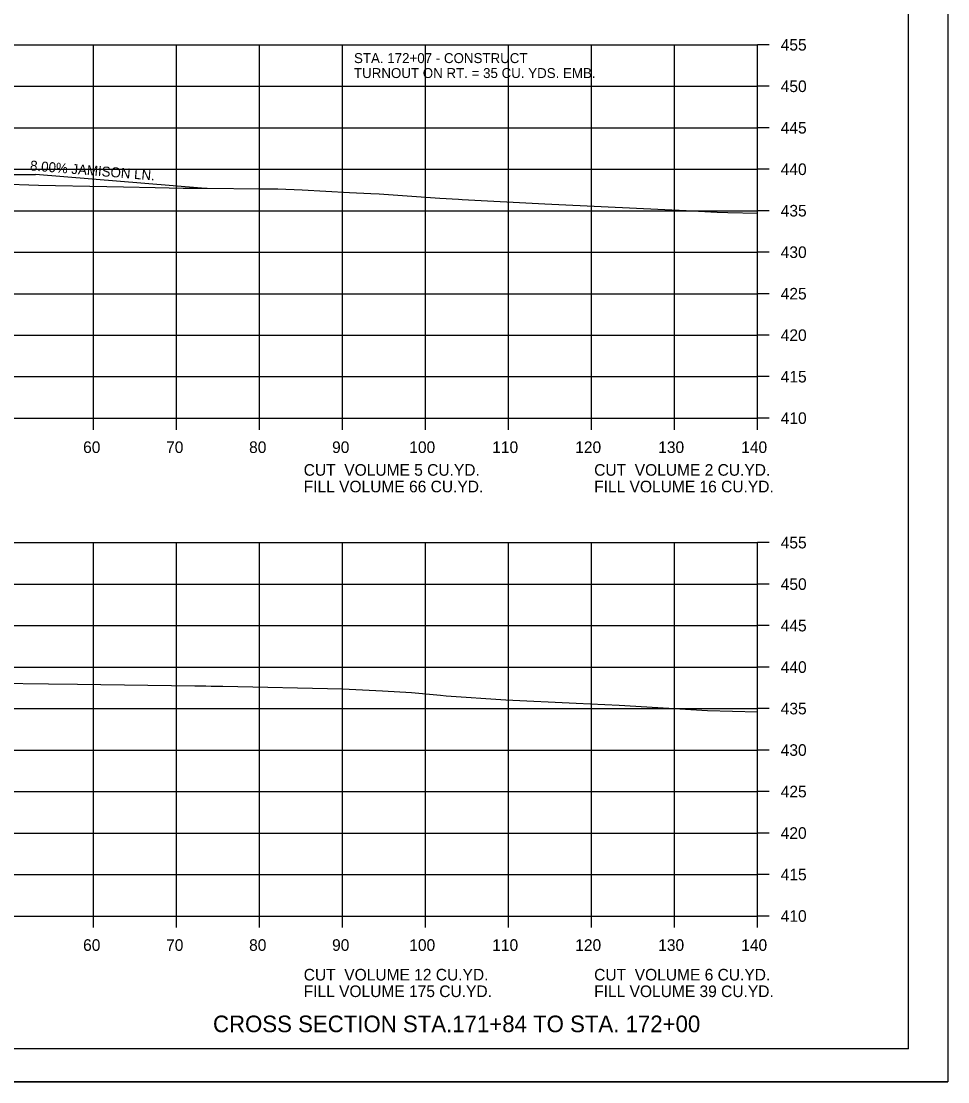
# Model space of a CAD drawing. Extents: x 1538688 to 1540766, y 656250 to 671912.
# Drawn here: x 1538909.5 to 1539021.1, y 669778.2 to 669906 of the extents above; entities that cross this region are included whole.
import ezdxf

# ---------------------------------------------------------------- set-up
doc = ezdxf.new("R2010")
doc.units = 0
for name, color, linetype in [('15', 7, 'Continuous'), ('16', 7, 'Continuous'), ('18', 7, 'Continuous'), ('22', 7, 'Continuous'), ('26', 7, 'Continuous'), ('7', 7, 'Continuous'), ('Borings', 7, 'Continuous'), ('Horizontal Alignment', 7, 'Continuous'), ('RipRap', 7, 'Continuous')]:
    doc.layers.add(name, color=color, linetype=linetype)

msp = doc.modelspace()

# ---------------------------------------------------------------- linework, layer by layer
at = {"layer": '16'}
for p in [(1538891.18, 669887.52), (1538931.18, 669885.89)]:
    msp.add_line(p, (1538911.18, 669887.52), dxfattribs=at)
at = {"layer": '18'}
for points in [[(1538902.25, 669886.55), (1538911.56, 669886.26), (1538919.78, 669886.08), (1538921.79, 669886.04), (1538925.62, 669885.96), (1538928.97, 669885.89), (1538931.88, 669885.87), (1538938.25, 669885.82), (1538940.38, 669885.79), (1538943.31, 669885.69), (1538949.03, 669885.38), (1538951.57, 669885.25), (1538952.6, 669885.19), (1538959.9, 669884.69), (1538962.16, 669884.55), (1538962.6, 669884.51), (1538972.57, 669883.99), (1538980.19, 669883.62), (1538989.6, 669883.18), (1538993.32, 669883), (1538994.59, 669882.97), (1538998.18, 669882.86)], [(1538900.43, 669826.31), (1538912.75, 669826.14), (1538916.23, 669826.13), (1538930.4, 669825.93), (1538931.39, 669825.91), (1538931.7, 669825.9), (1538932.33, 669825.89), (1538933.77, 669825.85), (1538948.19, 669825.53), (1538952.99, 669825.32), (1538956.47, 669825.11), (1538959.97, 669824.78), (1538960.66, 669824.72), (1538967.87, 669824.23), (1538976.32, 669823.82), (1538981.52, 669823.58), (1538992.17, 669822.93), (1538998.18, 669822.77)]]:
    msp.add_lwpolyline(points, dxfattribs=at)
at = {"layer": '22'}
for p, q in [((1538718.18, 669903.17), (1538998.18, 669903.17)), ((1538918.18, 669858.17), (1538918.18, 669903.17)), ((1538928.18, 669858.17), (1538928.18, 669903.17)), ((1538938.18, 669858.17), (1538938.18, 669903.17)), ((1538948.18, 669858.17), (1538948.18, 669903.17)), ((1538958.18, 669858.17), (1538958.18, 669903.17)), ((1538968.18, 669858.17), (1538968.18, 669903.17)), ((1538978.18, 669858.17), (1538978.18, 669903.17)), ((1538988.18, 669858.17), (1538988.18, 669903.17)), ((1538998.18, 669858.17), (1538998.18, 669903.17)), ((1538718.18, 669898.17), (1538998.18, 669898.17)), ((1538718.18, 669893.17), (1538998.18, 669893.17)), ((1538718.18, 669888.17), (1538998.18, 669888.17)), ((1538718.18, 669883.17), (1538998.18, 669883.17)), ((1538718.18, 669878.17), (1538998.18, 669878.17)), ((1538718.18, 669873.17), (1538998.18, 669873.17)), ((1538718.18, 669868.17), (1538998.18, 669868.17)), ((1538718.18, 669863.17), (1538998.18, 669863.17)), ((1538718.18, 669858.17), (1538998.18, 669858.17)), ((1538718.18, 669843.17), (1538998.18, 669843.17)), ((1538918.18, 669798.17), (1538918.18, 669843.17)), ((1538928.18, 669798.17), (1538928.18, 669843.17)), ((1538938.18, 669798.17), (1538938.18, 669843.17)), ((1538948.18, 669798.17), (1538948.18, 669843.17)), ((1538958.18, 669798.17), (1538958.18, 669843.17)), ((1538968.18, 669798.17), (1538968.18, 669843.17)), ((1538978.18, 669798.17), (1538978.18, 669843.17)), ((1538988.18, 669798.17), (1538988.18, 669843.17)), ((1538998.18, 669798.17), (1538998.18, 669843.17)), ((1538718.18, 669838.17), (1538998.18, 669838.17)), ((1538718.18, 669833.17), (1538998.18, 669833.17)), ((1538718.18, 669828.17), (1538998.18, 669828.17)), ((1538718.18, 669823.17), (1538998.18, 669823.17)), ((1538718.18, 669818.17), (1538998.18, 669818.17)), ((1538718.18, 669813.17), (1538998.18, 669813.17)), ((1538718.18, 669808.17), (1538998.18, 669808.17)), ((1538718.18, 669803.17), (1538998.18, 669803.17)), ((1538718.18, 669798.17), (1538998.18, 669798.17))]:
    msp.add_line(p, q, dxfattribs=at)
at = {"layer": '26'}
msp.add_line((1538687.78, 669778.2), (1539021.11, 669778.2), dxfattribs=at)
msp.add_lwpolyline([(1538687.77, 669991.53), (1539021.11, 669991.53), (1539021.11, 669778.19), (1538687.77, 669778.19)], close=True, dxfattribs=at)
at = {"layer": 'Borings'}
for p, q in [((1538998.18, 669858.17), (1538998.18, 669903.17)), ((1538999.58, 669903.17), (1538998.18, 669903.17)), ((1538999.58, 669898.17), (1538998.18, 669898.17)), ((1538999.58, 669893.17), (1538998.18, 669893.17)), ((1538999.58, 669888.17), (1538998.18, 669888.17)), ((1538999.58, 669883.17), (1538998.18, 669883.17)), ((1538999.58, 669878.17), (1538998.18, 669878.17)), ((1538999.58, 669873.17), (1538998.18, 669873.17)), ((1538999.58, 669868.17), (1538998.18, 669868.17)), ((1538999.58, 669863.17), (1538998.18, 669863.17)), ((1538718.18, 669858.17), (1538998.18, 669858.17)), ((1538918.18, 669856.77), (1538918.18, 669858.17)), ((1538928.18, 669856.77), (1538928.18, 669858.17)), ((1538938.18, 669856.77), (1538938.18, 669858.17)), ((1538948.18, 669856.77), (1538948.18, 669858.17)), ((1538958.18, 669856.77), (1538958.18, 669858.17)), ((1538968.18, 669856.77), (1538968.18, 669858.17)), ((1538978.18, 669856.77), (1538978.18, 669858.17)), ((1538988.18, 669856.77), (1538988.18, 669858.17)), ((1538998.18, 669856.77), (1538998.18, 669858.17)), ((1538999.58, 669858.17), (1538998.18, 669858.17)), ((1538998.18, 669798.17), (1538998.18, 669843.17)), ((1538999.58, 669843.17), (1538998.18, 669843.17)), ((1538999.58, 669838.17), (1538998.18, 669838.17)), ((1538999.58, 669833.17), (1538998.18, 669833.17)), ((1538999.58, 669828.17), (1538998.18, 669828.17)), ((1538999.58, 669823.17), (1538998.18, 669823.17)), ((1538999.58, 669818.17), (1538998.18, 669818.17)), ((1538999.58, 669813.17), (1538998.18, 669813.17)), ((1538999.58, 669808.17), (1538998.18, 669808.17)), ((1538999.58, 669803.17), (1538998.18, 669803.17)), ((1538718.18, 669798.17), (1538998.18, 669798.17)), ((1538918.18, 669796.77), (1538918.18, 669798.17)), ((1538928.18, 669796.77), (1538928.18, 669798.17)), ((1538938.18, 669796.77), (1538938.18, 669798.17)), ((1538948.18, 669796.77), (1538948.18, 669798.17)), ((1538958.18, 669796.77), (1538958.18, 669798.17)), ((1538968.18, 669796.77), (1538968.18, 669798.17)), ((1538978.18, 669796.77), (1538978.18, 669798.17)), ((1538988.18, 669796.77), (1538988.18, 669798.17)), ((1538998.18, 669796.77), (1538998.18, 669798.17)), ((1538999.58, 669798.17), (1538998.18, 669798.17))]:
    msp.add_line(p, q, dxfattribs=at)
at = {"layer": 'RipRap'}
for q in [(1539016.36, 669987.63), (1538700.18, 669782.17)]:
    msp.add_line((1539016.36, 669782.17), q, dxfattribs=at)

# ---------------------------------------------------------------- texts
at = {"layer": '15'}
msp.add_text('CROSS SECTION STA.171+84 TO STA. 172+00', height=2, dxfattribs=at).set_placement((1538932.57, 669784.17))
at = {"layer": '16'}
msp.add_text('8.00% JAMISON LN.', height=1.2, rotation=355.348, dxfattribs=at).set_placement((1538910.49, 669888.03))
at = {"layer": '7'}
for s, p in [('STA. 172+07 - CONSTRUCT', (1538949.56, 669900.96)), ('TURNOUT ON RT. = 35 CU. YDS. EMB.', (1538949.56, 669899.16))]:
    msp.add_text(s, height=1.2, dxfattribs=at).set_placement(p)
at = {"layer": 'Horizontal Alignment'}
for s, p in [('455', (1539000.98, 669902.47)), ('450', (1539000.98, 669897.47)), ('445', (1539000.98, 669892.47)), ('440', (1539000.98, 669887.47)), ('435', (1539000.98, 669882.47)), ('430', (1539000.98, 669877.47)), ('425', (1539000.98, 669872.47)), ('420', (1539000.98, 669867.47)), ('415', (1539000.98, 669862.47)), ('410', (1539000.98, 669857.47)), ('60', (1538916.92, 669853.97)), ('70', (1538926.92, 669853.97)), ('80', (1538936.92, 669853.97)), ('90', (1538946.92, 669853.97)), ('100', (1538956.22, 669853.97)), ('110', (1538966.22, 669853.97)), ('120', (1538976.22, 669853.97)), ('130', (1538986.22, 669853.97)), ('140', (1538996.22, 669853.97)), ('CUT  VOLUME 5 CU.YD.', (1538943.5, 669851.23)), ('CUT  VOLUME 2 CU.YD.', (1538978.5, 669851.23)), ('FILL VOLUME 66 CU.YD.', (1538943.5, 669849.23)), ('FILL VOLUME 16 CU.YD.', (1538978.5, 669849.23)), ('455', (1539000.98, 669842.47)), ('450', (1539000.98, 669837.47)), ('445', (1539000.98, 669832.47)), ('440', (1539000.98, 669827.47)), ('435', (1539000.98, 669822.47)), ('430', (1539000.98, 669817.47)), ('425', (1539000.98, 669812.47)), ('420', (1539000.98, 669807.47)), ('415', (1539000.98, 669802.47)), ('410', (1539000.98, 669797.47)), ('60', (1538916.92, 669793.97)), ('70', (1538926.92, 669793.97)), ('80', (1538936.92, 669793.97)), ('90', (1538946.92, 669793.97)), ('100', (1538956.22, 669793.97)), ('110', (1538966.22, 669793.97)), ('120', (1538976.22, 669793.97)), ('130', (1538986.22, 669793.97)), ('140', (1538996.22, 669793.97)), ('CUT  VOLUME 12 CU.YD.', (1538943.5, 669790.4)), ('CUT  VOLUME 6 CU.YD.', (1538978.5, 669790.4)), ('FILL VOLUME 175 CU.YD.', (1538943.5, 669788.4)), ('FILL VOLUME 39 CU.YD.', (1538978.5, 669788.4))]:
    msp.add_text(s, height=1.4, dxfattribs=at).set_placement(p)

doc.saveas('drawing.dxf')
